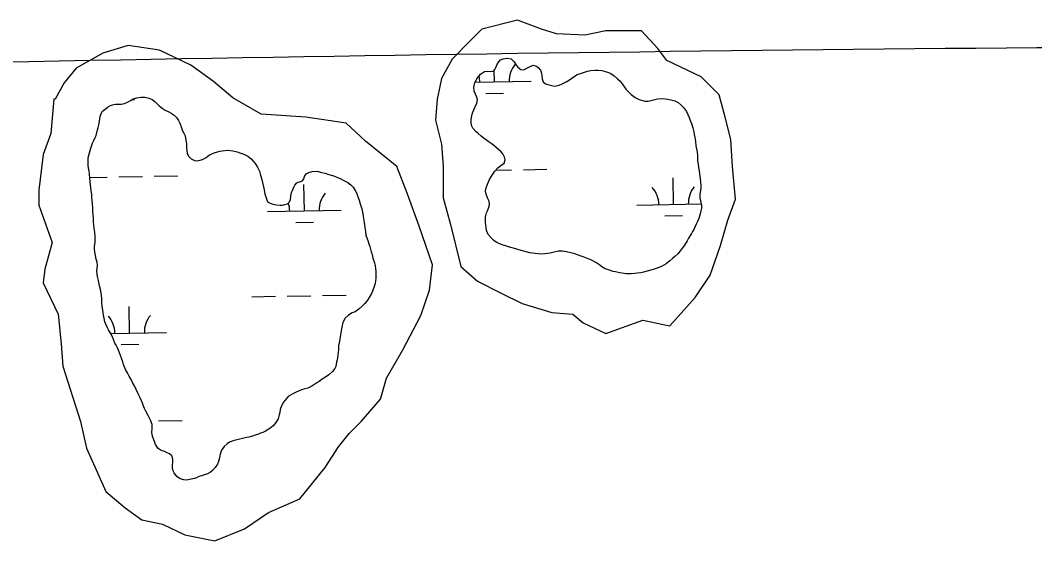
# Model space of a CAD drawing. Extents: x 3903937 to 3942190, y 260677 to 286651.
# Drawn here: x 3937862 to 3939241, y 271964 to 272671 of the extents above; entities that cross this region are included whole.
import ezdxf

# ---------------------------------------------------------------- set-up
doc = ezdxf.new("R2010")
doc.units = 0
for name, color, linetype in [('V-GRID-MAJR', 7, 'Continuous'), ('V-RIVR-EDGE', 7, 'Continuous'), ('V-WETL-SWMP', 7, 'Continuous')]:
    doc.layers.add(name, color=color, linetype=linetype)

msp = doc.modelspace()

# ---------------------------------------------------------------- linework, layer by layer
at = {"layer": 'V-GRID-MAJR'}
msp.add_spline([(3908100.257, 272076.177), (3913415.549, 272167.798), (3918730.829, 272260.192), (3924046.094, 272353.359), (3929361.347, 272447.3), (3934676.585, 272542.013), (3939991.81, 272637.5), (3939991.811, 272637.5)], degree=3, dxfattribs=at)
at = {"layer": 'V-RIVR-EDGE'}
msp.add_lwpolyline([(3938449.2401621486, 272618.7658621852), (3938435.0457771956, 272592.4048615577), (3938428.9624693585, 272564.016091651), (3938426.9347000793, 272535.6273217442), (3938435.0457771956, 272503.18301327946), (3938437.0735464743, 272472.76647409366), (3938437.0735464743, 272430.1833192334), (3938447.21239287, 272393.6834722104), (3938461.406777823, 272336.9059323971), (3938483.712239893, 272316.6282396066), (3938516.1565483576, 272300.4060853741), (3938544.545318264, 272286.2117004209), (3938585.1007038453, 272274.0450847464), (3938613.489473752, 272272.01731546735), (3938627.6838587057, 272259.8506997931), (3938658.100397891, 272245.6563148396), (3938708.7946298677, 272263.90623835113), (3938745.2944768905, 272255.79516123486), (3938779.766554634, 272294.3227775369), (3938800.044247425, 272324.7393167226), (3938814.238632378, 272365.2947023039), (3938824.3774787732, 272399.7667800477), (3938834.516325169, 272428.15554995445), (3938830.460786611, 272472.76647409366), (3938828.4330173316, 272509.2663211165), (3938820.3219402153, 272539.6828603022), (3938812.210863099, 272570.09939948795), (3938787.877631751, 272594.43263083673), (3938741.2389383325, 272616.73809290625), (3938729.0723226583, 272632.96024713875), (3938706.766860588, 272657.29347848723), (3938658.100397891, 272657.29347848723), (3938629.711627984, 272651.2101706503), (3938591.1840116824, 272653.23793992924), (3938570.906318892, 272659.3212477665), (3938538.462010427, 272671.48786344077), (3938489.7955477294, 272659.3212477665), (3938473.5733934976, 272643.099093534)], close=True, dxfattribs=at)
msp.add_lwpolyline([(3937907.8257646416, 272564.016091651), (3937903.7702260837, 272517.3773982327), (3937893.631379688, 272488.9886283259), (3937887.5480718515, 272440.32216562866), (3937887.5480718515, 272420.04447283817), (3937905.797995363, 272369.3502408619), (3937895.659148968, 272332.8503938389), (3937893.631379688, 272314.60047032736), (3937913.9090724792, 272272.01731546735), (3937917.964611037, 272231.46192988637), (3937919.992380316, 272201.0453907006), (3937944.325611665, 272126.01792737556), (3937952.436688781, 272089.5180803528), (3937978.7976894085, 272030.7127712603), (3938005.1586900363, 272008.40730919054), (3938027.464152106, 271992.1851549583), (3938055.8529220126, 271986.101847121), (3938086.2694611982, 271971.9074621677), (3938126.8248467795, 271963.7963850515), (3938167.38023236, 271980.0185392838), (3938199.8245408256, 272002.3240013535), (3938242.4076956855, 272020.573924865), (3938276.8797734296, 272063.15707972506), (3938295.1296969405, 272091.5458496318), (3938309.324081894, 272109.7957731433), (3938325.5462361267, 272126.01792737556), (3938351.9072367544, 272156.4344665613), (3938360.0183138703, 272184.8232364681), (3938382.32377594, 272223.3508527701), (3938406.657007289, 272269.9895461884), (3938418.823622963, 272304.4616239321), (3938422.879161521, 272338.93370167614), (3938404.6292380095, 272391.6557029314), (3938388.4070837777, 272436.26662707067), (3938374.2126988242, 272472.76647409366), (3938331.6295439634, 272507.23855183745), (3938305.268543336, 272531.5717831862), (3938250.5187728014, 272539.6828603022), (3938189.6856944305, 272543.73839886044), (3938151.158078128, 272566.04386092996), (3938124.7970775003, 272588.3493229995), (3938094.380538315, 272610.65478506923), (3938051.7973834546, 272630.9324778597), (3938009.214228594, 272637.01578569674), (3937974.7421508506, 272626.8769393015), (3937938.2423038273, 272606.599246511), (3937922.0201495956, 272586.32155372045), (3937909.853533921, 272564.016091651), (3937907.857448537, 272564.0319335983)], dxfattribs=at)
at = {"layer": 'V-WETL-SWMP'}
for p, q in [((3938507.0201636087, 272587.64939073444), (3938506.736037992, 272603.7913037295)), ((3938480.33888902, 272587.1797541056), (3938557.0124198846, 272588.52934100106)), ((3938495.293592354, 272572.0095925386), (3938519.2898753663, 272572.4319686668)), ((3938014.1458092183, 272563.5405584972), (3938017.4596081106, 272563.5988870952)), ((3938508.4457495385, 272467.58488469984), (3938530.286017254, 272467.96931122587)), ((3938546.2835392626, 272468.25089531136), (3938578.278583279, 272468.81406348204)), ((3937956.7333304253, 272457.87379088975), (3937980.463183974, 272458.2914773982)), ((3937996.4607059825, 272458.5730614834), (3938028.4557499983, 272459.1362296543)), ((3938044.4532720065, 272459.4178137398), (3938076.4483160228, 272459.9809819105)), ((3938248.630792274, 272412.2618317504), (3938247.997228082, 272448.25625626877)), ((3938750.46105953, 272421.09491332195), (3938749.8274953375, 272457.0893378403)), ((3938700.4688032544, 272420.21496305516), (3938788.023031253, 272421.7560690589)), ((3938198.6385359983, 272411.38188148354), (3938298.6230485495, 272413.14178201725)), ((3938236.9042210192, 272396.62203355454), (3938260.900504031, 272397.044409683)), ((3938738.734488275, 272405.45511512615), (3938762.730771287, 272405.8774912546)), ((3938225.2582157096, 272296.40055369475), (3938257.253259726, 272296.96372186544)), ((3938273.250781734, 272297.2453059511), (3938305.2458257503, 272297.80847412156)), ((3938177.265649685, 272295.55580143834), (3938209.260693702, 272296.11896960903)), ((3938011.0446454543, 272246.1928320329), (3938010.411081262, 272282.1872565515)), ((3937985.327462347, 272245.74016508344), (3938061.0369017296, 272247.07278229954)), ((3937999.3180742, 272230.55303383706), (3938023.3143572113, 272230.97540996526)), ((3938050.3080211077, 272126.79433660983), (3938082.303065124, 272127.3575047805))]:
    msp.add_line(p, q, dxfattribs=at)
for points in [[(3938480.078, 272586.716), (3938483.657, 272593.078), (3938488.162, 272598.161), (3938493.588, 272601.651), (3938497.071, 272602.225), (3938501.696, 272601.832), (3938505.495, 272602.401), (3938507.532, 272604.683), (3938508.842, 272607.504), (3938510.932, 272612.943), (3938515.011, 272617.717), (3938518.615, 272619.237), (3938523.892, 272620.097), (3938529.663, 272618.949), (3938533.599, 272615.094), (3938536.576, 272610.51900000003), (3938538.639, 272607.95900000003), (3938542.582, 272604.525), (3938546.682, 272604.24700000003), (3938550.926, 272606.282), (3938554.434, 272608.329), (3938559.413, 272610.24700000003), (3938564.129, 272609.011), (3938566.52, 272607.18200000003), (3938569.307, 272603.873), (3938570.713, 272599.744), (3938571.173, 272595.737), (3938571.954, 272592.04), (3938573.254, 272587.913), (3938576.3680000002, 272585.23), (3938579.612, 272584.124), (3938584.957, 272582.667), (3938589.157, 272582.071), (3938594.969, 272583.449), (3938598.9960000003, 272585.067), (3938601.753, 272586.284), (3938604.41, 272587.819), (3938608.877, 272590.588), (3938612.0700000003, 272592.745), (3938616.649, 272595.933), (3938619.52, 272597.675), (3938623.757, 272599.289), (3938626.719, 272600.18700000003), (3938633.596, 272602.284), (3938638.136, 272603.156), (3938643.724, 272603.696), (3938647.6210000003, 272603.842), (3938653.0810000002, 272603.015), (3938656.2260000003, 272602.226), (3938661.7770000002, 272600.555), (3938665.126, 272599.342), (3938669.809, 272596.107), (3938674.268, 272592.033), (3938677.683, 272588.503), (3938680.677, 272584.98), (3938683.6580000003, 272580.615), (3938685.719, 272577.949), (3938688.503, 272574.43), (3938692.753, 272570.465), (3938698.059, 272566.693), (3938703.488, 272563.972), (3938706.626, 272562.762), (3938711.338, 272561.316), (3938716.0810000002, 272561.658), (3938719.3570000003, 272562.446), (3938723.268, 272563.434), (3938728.554, 272564.82), (3938735.194, 272565.342), (3938742.438, 272564.17), (3938748.6240000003, 272562.699), (3938751.977, 272561.802), (3938756.682, 272559.829), (3938760.9390000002, 272556.28500000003), (3938764.352, 272552.65), (3938767.845, 272547.435), (3938769.6750000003, 272543.51), (3938771.503, 272539.479), (3938772.72, 272536.723), (3938774.9420000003, 272531.002), (3938776.4280000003, 272525.398), (3938777.9110000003, 272519.58400000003), (3938778.593, 272516.31), (3938779.262, 272512.194), (3938780.021, 272507.129), (3938780.863, 272500.799), (3938781.5360000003, 272496.893), (3938782.298, 272492.039), (3938782.754, 272487.821), (3938782.914, 272484.765), (3938783.0500000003, 272480.237), (3938783.72, 272476.226), (3938784.37, 272470.952), (3938785.035, 272466.625), (3938785.809, 272462.507), (3938786.552, 272456.495), (3938787.098, 272451.328), (3938787.446, 272446.902), (3938787.282, 272443.326), (3938787.119, 272439.855), (3938786.299, 272434.816), (3938786.009, 272429.978)], [(3938502.285, 272503.719), (3938498.438, 272506.625), (3938495.9420000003, 272508.455), (3938491.787, 272511.787), (3938488.877, 272514.04600000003), (3938484.725, 272517.588), (3938482.238, 272519.945), (3938477.687, 272524.862), (3938476.045, 272527.416), (3938475.275, 272531.744), (3938475.2430000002, 272536.166), (3938475.714, 272539.21), (3938476.524, 272543.618), (3938477.416, 272546.656), (3938480.363, 272553.028), (3938482.772, 272558.672), (3938483.806, 272563.918), (3938482.608, 272567.833), (3938480.973, 272570.80700000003), (3938479.15, 272575.153), (3938478.713, 272580.528), (3938480.078, 272586.716)], [(3938029.363, 272148.065), (3938028.359, 272151.029), (3938025.319, 272158.131), (3938022.7770000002, 272163.542), (3938020.0330000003, 272169.482), (3938018.201, 272173.301), (3938015.1380000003, 272179.036), (3938013.201, 272182.858), (3938010.23, 272187.749), (3938008.495, 272191.04), (3938006.0470000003, 272195.818), (3938004.626, 272198.999), (3938002.807, 272203.555), (3938001.81, 272206.94), (3937999.898, 272212.235), (3937997.382, 272219.224), (3937994.339, 272226.221), (3937992.711, 272229.616), (3937991.076, 272232.591), (3937988.145, 272239.902), (3937986.0130000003, 272244.674), (3937982.319, 272250.419), (3937980.791, 272253.49700000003), (3937978.7660000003, 272258.373), (3937977.447, 272261.342), (3937976.264, 272266.203), (3937975.5810000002, 272269.478), (3937974.926, 272274.436), (3937974.063, 272279.503), (3937973.441, 272286.46), (3937973.028, 272293.309), (3937972.8850000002, 272297.416), (3937971.935, 272303.643), (3937970.259, 272310.512), (3937968.585, 272317.487), (3937967.594, 272321.188), (3937967.037, 272325.723), (3937966.598, 272330.993), (3937966.754, 272334.043), (3937967.244, 272338.246), (3937966.684, 272342.571), (3937965.7, 272346.692), (3937964.62, 272351.447), (3937963.646, 272356.2), (3937963.2970000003, 272360.521), (3937963.464, 272364.308), (3937964.074, 272369.35), (3937964.3030000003, 272376.82), (3937963.571, 272383.464), (3937962.919, 272388.632), (3937962.557, 272392.217), (3937962.123, 272397.803), (3937961.872, 272401.702), (3937961.441, 272407.498), (3937961.088, 272411.609), (3937960.844, 272415.929), (3937960.4220000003, 272422.252), (3937960.278, 272426.254), (3937959.821, 272430.472), (3937959.677, 272434.474), (3937958.917, 272439.434), (3937958.471, 272444.284), (3937957.8880000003, 272447.24), (3937957.233, 272452.199), (3937956.882, 272456.415), (3937956.248, 272462.636), (3937955.782, 272466.328), (3937955.12, 272470.865), (3937954.752, 272474.029), (3937954.804, 272477.186), (3937954.8170000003, 272484.343), (3937956.3000000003, 272491.266), (3937958.302, 272497.759), (3937960.5160000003, 272504.354), (3937962.3680000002, 272508.113), (3937964.328, 272512.08), (3937965.324, 272515.011), (3937967.234, 272522.348), (3937968.132, 272525.701), (3937969.031, 272529.16000000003), (3937969.9560000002, 272534.197), (3937970.906, 272540.708), (3937972.133, 272544.898), (3937974.076, 272547.813), (3937978.343, 272551.216), (3937981.112, 272553.17), (3937985.046, 272555.526), (3937987.904, 272556.532), (3937991.605, 272557.523), (3937995.919, 272557.452), (3937999.6040000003, 272557.496), (3938003.827, 272558.26900000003), (3938007.961, 272559.99), (3938012.2120000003, 272562.446), (3938015.825, 272564.491), (3938020.8000000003, 272566.19800000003), (3938026.393, 272567.053), (3938031.757, 272566.754), (3938037.313, 272565.39900000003), (3938041.6010000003, 272563.749), (3938045.448, 272560.844)], [(3938045.448, 272560.844), (3938047.828, 272558.38300000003), (3938051.3540000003, 272555.167), (3938055.094, 272552.158), (3938059.153, 272549.354), (3938064.378, 272547.058), (3938067.612, 272545.32), (3938071.669, 272542.411), (3938074.669, 272539.203), (3938077.447, 272535.368), (3938079.2770000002, 272531.443), (3938081.3850000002, 272525.19800000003), (3938082.792, 272521.175), (3938084.741, 272518.09), (3938086.471, 272514.482), (3938087.045, 272510.999), (3938088.3910000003, 272503.293), (3938088.509, 272497.712), (3938088.662, 272494.23600000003), (3938089.44, 272490.329), (3938091.264, 272486.088), (3938094.58, 272482.875), (3938097.295, 272481.567), (3938100.855, 272480.456), (3938105.2800000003, 272480.699), (3938110.144, 272481.987), (3938115.0330000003, 272484.853), (3938119.617, 272488.356), (3938125.773, 272491.412), (3938130.531, 272492.702), (3938133.703, 272493.597), (3938136.764, 272494.07300000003), (3938144.5670000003, 272494.891), (3938151.288, 272493.938), (3938157.2630000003, 272492.471), (3938160.824, 272491.359), (3938166.372, 272489.478), (3938171.6950000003, 272486.759), (3938176.159, 272483.001), (3938178.643, 272480.433), (3938181.6350000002, 272476.805), (3938185.028, 272471.907), (3938187.358, 272466.395), (3938189.058, 272460.998), (3938190.7460000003, 272454.865), (3938191.631, 272451.061), (3938192.901, 272445.146), (3938193.6720000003, 272440.817), (3938194.737, 272435.221), (3938195.938, 272431.412), (3938197.447, 272427.176), (3938199.082, 272424.202), (3938201.898, 272422.68200000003), (3938205.878, 272421.458), (3938210.075, 272420.652), (3938215.54, 272420.14), (3938218.596, 272420.3), (3938222.186, 272420.978), (3938225.4620000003, 272421.766), (3938228.3540000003, 272424.771), (3938229.458, 272427.91000000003), (3938230.273, 272432.634), (3938230.8740000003, 272437.15), (3938232.185, 272440.076), (3938234.261, 272444.673), (3938235.571, 272447.493), (3938238.252, 272450.501), (3938242.0670000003, 272452.017), (3938245.8740000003, 272453.112), (3938247.815, 272455.922), (3938248.711, 272459.17), (3938251.1890000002, 272462.603), (3938254.4820000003, 272464.443), (3938259.241, 272465.733), (3938264.406, 272466.174), (3938267.663, 272465.804), (3938271.96, 272464.681), (3938276.781, 272463.443), (3938281.81, 272461.992), (3938286.733, 272460.542), (3938289.664, 272459.54600000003), (3938293.742, 272457.9), (3938297.0870000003, 272456.476), (3938301.261, 272454.302), (3938304.183, 272452.78), (3938307.835, 272450.825), (3938311.785, 272447.81200000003), (3938314.787, 272444.71), (3938317.762, 272440.03), (3938319.285, 272436.636), (3938321.608, 272430.703), (3938322.81, 272426.999), (3938324.41, 272421.92), (3938325.415, 272419.061), (3938326.61, 272414.936), (3938327.97, 272408.072), (3938328.9220000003, 272401.951), (3938329.7770000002, 272396.358), (3938330.614, 272389.713), (3938331.469, 272384.12), (3938332.128, 272379.37200000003)], [(3938786.009, 272429.978), (3938788.572, 272419.515), (3938788.3030000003, 272415.941), (3938787.404, 272412.482), (3938786.389, 272408.39400000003), (3938785.044, 272403.469), (3938783.059, 272398.028), (3938781.313, 272394.267), (3938779.453, 272389.982), (3938778.038, 272387.164), (3938776.307, 272384.35), (3938774.682, 272381.53500000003), (3938770.686, 272375.391), (3938768.73, 272371.739), (3938765.157, 272365.693), (3938762.574, 272362.262), (3938760.745, 272359.871), (3938758.0530000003, 272356.231), (3938756.0160000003, 272353.949), (3938752.272, 272350.327), (3938749.599, 272347.84500000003), (3938745.438, 272344.44), (3938740.529, 272340.416), (3938734.149, 272336.521), (3938726.846, 272334.116), (3938722.507, 272332.714), (3938719.543, 272331.71), (3938714.573, 272330.319), (3938709.394, 272329.036), (3938705.697, 272328.255), (3938700.739, 272327.6), (3938697.573, 272327.126), (3938692.829, 272326.678), (3938689.46, 272326.629), (3938685.989, 272326.791), (3938680.5270000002, 272327.513), (3938676.853, 272328.1), (3938671.503, 272329.241), (3938668.253, 272330.032), (3938661.7600000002, 272332.034), (3938657.261, 272333.68700000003), (3938653.092, 272336.177), (3938650.075, 272338.332), (3938644.7660000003, 272341.893), (3938640.491, 272344.385), (3938637.151, 272346.124), (3938634.328, 272347.224), (3938627.4220000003, 272349.759), (3938623.344, 272351.405), (3938616.227, 272353.838), (3938608.997, 272355.853), (3938602.599, 272357.222), (3938598.921, 272357.598), (3938593.866, 272357.471), (3938588.057, 272356.304), (3938582.454, 272354.818), (3938575.384, 272353.777), (3938570.7490000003, 272353.538), (3938565.701, 272353.831), (3938562.444, 272354.201), (3938555.199, 272355.268), (3938549.853, 272356.62), (3938543.253, 272358.518), (3938538.856, 272359.95900000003), (3938534.0360000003, 272361.302), (3938530.8910000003, 272362.091), (3938526.1780000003, 272363.537), (3938523.142, 272364.53500000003), (3938516.23, 272366.64900000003), (3938510.066, 272369.488), (3938506.63, 272371.755), (3938502.271, 272375.511), (3938498.242, 272380.104), (3938496.336, 272385.819), (3938495.662, 272389.62), (3938494.8370000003, 272397.002), (3938494.7430000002, 272404.056), (3938496.308, 272409.609), (3938497.5130000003, 272412.431), (3938499.171, 272417.246), (3938500.176, 272420.703), (3938499.7260000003, 272425.342), (3938497.595, 272430.114), (3938495.6750000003, 272434.987), (3938494.6890000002, 272439.004), (3938495.273, 272442.468), (3938497.271, 272448.75), (3938500.215, 272454.912), (3938502.921, 272459.39400000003), (3938507.35, 272466.268), (3938511.324, 272471.044), (3938515.796, 272474.128), (3938519.953, 272477.322), (3938521.289, 272481.721), (3938520.5100000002, 272485.523), (3938518.375, 272490.085), (3938515.4790000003, 272493.185), (3938512.992, 272495.542), (3938509.043, 272498.66000000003), (3938506.24, 272501.022), (3938502.285, 272503.719)], [(3938332.128, 272379.37200000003), (3938335.3510000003, 272370.582), (3938336.247, 272367.515), (3938337.342, 272363.707), (3938338.546, 272360.109), (3938339.432, 272356.41000000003), (3938340.532, 272352.918), (3938341.8200000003, 272348.055), (3938343.717, 272341.813), (3938344.605, 272338.219), (3938345.056, 272333.686), (3938345.5300000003, 272330.52), (3938345.649, 272324.939), (3938345.688, 272320.939), (3938344.724, 272313.586), (3938343.162, 272308.244), (3938341.2860000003, 272303.012), (3938339.657, 272299.98600000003), (3938336.829, 272294.454), (3938334.35, 272290.916), (3938330.594, 272286.55700000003), (3938328.128, 272283.86100000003), (3938322.565, 272278.479), (3938317.664, 272274.876), (3938313.6410000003, 272273.469), (3938308.332, 272270.715), (3938303.727, 272265.949), (3938300.894, 272260.101), (3938299.9930000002, 272256.537), (3938299.181, 272252.02400000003), (3938298.396, 272249.09), (3938297.572, 272243.841), (3938296.992, 272240.587), (3938295.92, 272233.026), (3938295.0100000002, 272228.936), (3938294.711, 272223.572), (3938294.329, 272219.579), (3938294.068, 272216.531), (3938293.3540000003, 272211.49), (3938292.116, 272206.668), (3938291.1780000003, 272200.89400000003), (3938289.974, 272198.072), (3938286.64, 272193.81200000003), (3938281.9390000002, 272189.574), (3938277.044, 272186.391), (3938272.683, 272183.621), (3938268.523, 272180.322), (3938265.6520000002, 272178.58), (3938258.632, 272174.17), (3938253.324, 272171.415), (3938249.197, 272170.115), (3938246.026, 272169.325), (3938237.443, 272165.888), (3938232.882, 272163.753), (3938226.289, 272159.757), (3938222.3170000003, 272155.086), (3938220.271, 272152.278), (3938217.448, 272147.061), (3938215.79, 272142.24700000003), (3938214.987, 272138.26), (3938214.407, 272135.007), (3938212.841, 272129.454), (3938209.811, 272124.451), (3938206.267, 272120.194), (3938201.569, 272116.167), (3938195.722, 272112.684), (3938191.904, 272110.958), (3938189.046, 272109.953), (3938186.185, 272108.842), (3938181.526, 272107.13), (3938178.035, 272106.135), (3938172.96, 272104.745), (3938169.894, 272103.953), (3938162.711, 272102.388), (3938159.0100000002, 272101.397), (3938153.196, 272099.914), (3938146.955, 272098.017), (3938143.545, 272095.547), (3938139.4820000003, 272091.719), (3938135.931, 272087.041), (3938134.262, 272081.59500000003), (3938133.233, 272076.665), (3938131.7770000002, 272071.321), (3938130.248, 272067.978), (3938127.432, 272063.18200000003), (3938123.577, 272059.246), (3938120.801, 272056.871), (3938116.9760000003, 272054.724), (3938112.955, 272053.422), (3938108.5130000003, 272052.127), (3938105.128, 272051.13), (3938101.943, 272049.499), (3938099.0840000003, 272048.493), (3938092.216, 272046.923), (3938088.733, 272046.349), (3938084.738, 272046.625), (3938079.704, 272047.761), (3938075.34, 272051.201), (3938071.525, 272056.001), (3938070.097, 272058.762), (3938069.31, 272062.143)], [(3938069.31, 272062.143), (3938069.492, 272066.771), (3938069.757, 272070.03), (3938069.517, 272074.666), (3938068.326, 272079.001), (3938065.325, 272082.103), (3938061.25, 272083.96), (3938058.214, 272084.958), (3938053.8170000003, 272086.39900000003), (3938049.656, 272089.415), (3938046.271, 272094.734), (3938044.862, 272098.652), (3938042.646, 272104.688), (3938041.432, 272107.656), (3938041.389, 272111.446), (3938041.779, 272115.965), (3938041.454, 272121.76), (3938039.45, 272127.898), (3938036.289, 272134.056), (3938032.91, 272139.79600000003), (3938031.079, 272143.615), (3938029.363, 272148.065)]]:
    msp.add_lwpolyline(points, dxfattribs=at)
for centre, radius, start, end in [((3938562.246187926, 272589.09634111), 35.24628790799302, 140.23657772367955, 181.78023605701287), ((3938451.777427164, 272587.1518996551), 35.24628790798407, 0.2365807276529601, 14.02174059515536), ((3938303.856816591, 272413.70878212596), 35.24628790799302, 140.23657772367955, 181.78023605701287), ((3938695.218323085, 272420.59742224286), 35.24628790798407, 0.23658072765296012, 41.78023906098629), ((3938805.6870838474, 272422.5418636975), 35.24628790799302, 140.23657772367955, 181.78023605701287), ((3938193.3880558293, 272411.7643406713), 35.24628790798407, 0.2365807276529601, 18.78147585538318), ((3937955.801909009, 272245.6953409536), 35.24628790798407, 0.23658072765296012, 41.78023906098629), ((3938066.2706697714, 272247.6397824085), 35.24628790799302, 140.23657772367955, 181.78023605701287)]:
    msp.add_arc(centre, radius, start, end, dxfattribs=at)

doc.saveas('drawing.dxf')
